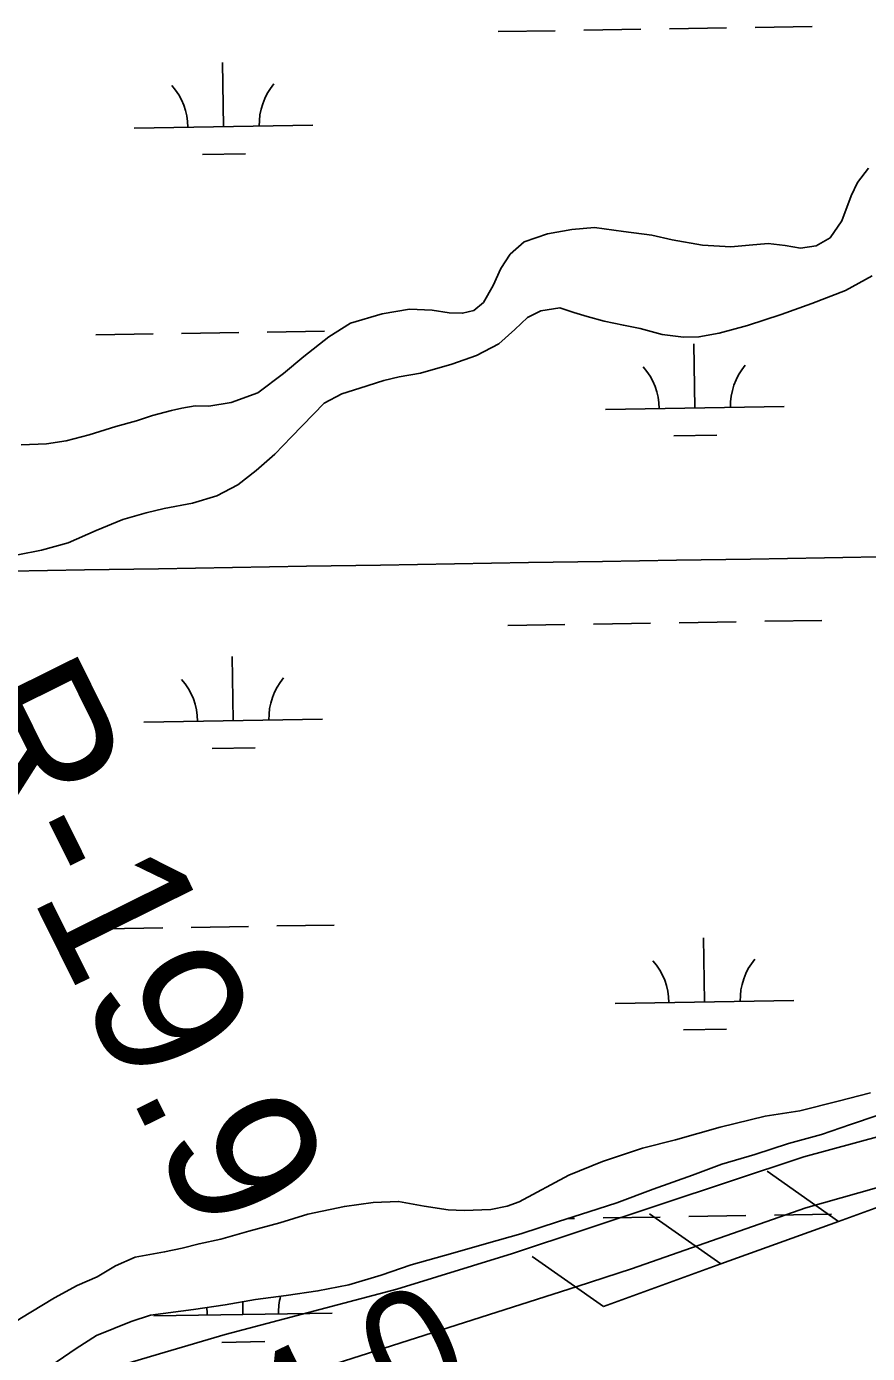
# Model space of a CAD drawing. Extents: x 3855477 to 3893699, y 299188 to 325115.
# Drawn here: x 3877418 to 3877889, y 319617 to 320360 of the extents above; entities that cross this region are included whole.
import ezdxf

# ---------------------------------------------------------------- set-up
doc = ezdxf.new("R2010")
doc.units = 0
for name, color, linetype in [('V-GRID-MAJR', 7, 'Continuous'), ('V-LEVE-TOET', 7, 'Continuous'), ('V-RIVR-EDGE', 7, 'Continuous'), ('V-RIVR-RANG', 7, 'Continuous'), ('V-RIVR-RANG-IDEN', 7, 'Continuous'), ('V-RRAP-FSHR', 7, 'Continuous'), ('V-TOPO-SHOR', 7, 'Continuous'), ('V-WETL-SWMP', 7, 'Continuous')]:
    doc.layers.add(name, color=color, linetype=linetype)

msp = doc.modelspace()

# ---------------------------------------------------------------- linework, layer by layer
at = {"layer": 'V-GRID-MAJR'}
msp.add_spline([(3859493.37, 319766.96), (3864801.73, 319851.51), (3870110.07, 319936.83), (3875418.41, 320022.92), (3880726.72, 320109.79), (3886035.03, 320197.43), (3891343.33, 320285.84)], degree=3, dxfattribs=at)
at = {"layer": 'V-LEVE-TOET'}
msp.add_lwpolyline([(3877472.51, 319610.94), (3877495.82, 319617.85), (3877529.34, 319627.82), (3877625.55, 319653.27), (3877690.38, 319673.18), (3877853.5, 319727.35), (3877927.11, 319747.38), (3877964.22, 319761.79), (3878029.76, 319783.9), (3878079.24, 319802.87), (3878100.36, 319809.74), (3878106.93, 319811.29), (3878115.02, 319807.75), (3878120.24, 319800.5), (3878120.33, 319793.92), (3878116.76, 319787.29), (3878110.23, 319783.54), (3877925.31, 319718.83), (3877854.62, 319698.84), (3877757.07, 319664.59), (3877726.48, 319654.66), (3877573.53, 319605.74)], dxfattribs=at)
at = {"layer": 'V-RIVR-EDGE'}
for points in [[(3877050.53, 318877.48), (3877062.92, 318888.61), (3877075.29, 318895.75), (3877096.45, 318910.84), (3877122.4, 318930.71), (3877150.75, 318952.16), (3877177.11, 318974.01), (3877208.26, 319000.64), (3877221.85, 319015.75), (3877234.64, 319033.25), (3877246.24, 319047.57), (3877269, 319066.24), (3877290.56, 319080.94), (3877321.29, 319098.4), (3877348.42, 319112.28), (3877392.73, 319141.66), (3877417.88, 319157.94), (3877450.63, 319186.95), (3877471.8, 319206.43), (3877491.77, 319223.91), (3877510.13, 319235.42), (3877524.5, 319242.16), (3877540.07, 319254.08), (3877566.84, 319282.71), (3877597.61, 319317.31), (3877618.4, 319343.56), (3877633.58, 319355.08), (3877648.34, 319361.82), (3877665.88, 319364.56), (3877680.64, 319368.51), (3877710.96, 319381.19), (3877746.07, 319397.44), (3877785.17, 319415.28), (3877821.48, 319434.32), (3877868.98, 319463.3), (3877927.25, 319497.82), (3877999.89, 319541.08), (3878013.06, 319550.22), (3878016.66, 319555.39), (3878018.27, 319560.97), (3878024.31, 319583.67), (3878031.54, 319608.36), (3878038.34, 319617.51), (3878049.52, 319625.85), (3878066.28, 319634.97), (3878070.68, 319642.14), (3878077.91, 319665.63), (3878090.37, 319705.85), (3878094.78, 319716.6), (3878102.38, 319727.74), (3878114.76, 319737.28), (3878132.32, 319747.2), (3878162.25, 319763.86), (3878199.36, 319784.89)], [(3877073.38, 318850.92), (3877055.42, 318841), (3877028.28, 318823.53), (3876991.96, 318801.7), (3876971.6, 318789), (3876950.05, 318774.71), (3876940.46, 318765.56), (3876928.89, 318759.22), (3876919.72, 318759.24), (3876914.14, 318759.65), (3876911.35, 318760.46), (3876910.57, 318766.83), (3876916.18, 318775.99), (3876927.75, 318782.73), (3876932.94, 318787.9), (3876936.54, 318792.28), (3876951.71, 318802.6), (3876982.44, 318820.86), (3877004.79, 318832.76), (3877020.35, 318838.3), (3877041.11, 318852.99), (3877056.68, 318863.72), (3877092.61, 318888.73), (3877122.55, 318910.18), (3877157.29, 318936.4), (3877183.64, 318957.06), (3877204.02, 318979.32), (3877221.2, 318997.22), (3877235.99, 319012.32), (3877249.59, 319033.81), (3877267.17, 319050.11), (3877285.53, 319061.62), (3877299.9, 319070.75), (3877311.06, 319074.31), (3877329.82, 319083.83), (3877349.77, 319095.74), (3877371.33, 319108.44), (3877382.1, 319113.99), (3877388.08, 319115.97), (3877392.88, 319120.74), (3877396.48, 319128.3), (3877402.08, 319134.26), (3877408.06, 319137.44), (3877415.64, 319140.61), (3877432.8, 319149.33), (3877447.98, 319161.25), (3877466.76, 319181.13), (3877478.34, 319191.46), (3877487.52, 319198.22), (3877506.3, 319214.91), (3877517.47, 319222.05), (3877524.66, 319226.02), (3877534.62, 319226.79), (3877542.19, 319226.78), (3877548.97, 319226.76), (3877554.55, 319228.74), (3877563.36, 319245.45), (3877581.75, 319269.32), (3877605.73, 319293.97), (3877626.5, 319314.25), (3877638.88, 319323.38), (3877656.83, 319332.5), (3877687.15, 319345.58), (3877735.42, 319364.59), (3877803.65, 319396.3), (3877859.52, 319427.25), (3877905.02, 319451.85), (3877945.33, 319474.47), (3877997.61, 319503.43), (3878019.55, 319515.33), (3878029.52, 319516.9), (3878042.67, 319514.87), (3878047.84, 319511.28), (3878052.6, 319502.5), (3878061.74, 319491.71), (3878073.27, 319481.72), (3878083.23, 319478.11), (3878092, 319478.49), (3878103.56, 319480.45), (3878131.49, 319495.13), (3878140.27, 319499.09), (3878149.84, 319501.46), (3878160.61, 319504.22), (3878180.56, 319512.94), (3878205.3, 319528.42), (3878218.88, 319537.55), (3878218.88, 319539.15), (3878216.89, 319541.15), (3878216.9, 319544.73), (3878218.5, 319547.52), (3878227.28, 319551.88), (3878246.44, 319563.79), (3878263.61, 319576.5), (3878279.19, 319592.4), (3878295.18, 319610.7), (3878311.15, 319623.41), (3878327.92, 319635.32), (3878347.88, 319648.03), (3878370.64, 319665.91), (3878392.2, 319683.39), (3878412.17, 319698.48), (3878422.95, 319707.22), (3878432.93, 319715.97), (3878438.12, 319718.74), (3878444.9, 319721.52), (3878450.88, 319722.3), (3878455.66, 319722.29), (3878460.84, 319719.48), (3878461.23, 319714.7), (3878459.21, 319707.53), (3878454.41, 319698.78), (3878446.02, 319691.62), (3878432.85, 319683.29), (3878411.7, 319670.99), (3878398.92, 319661.45), (3878384.54, 319647.94), (3878374.55, 319638.4), (3878362.97, 319629.26), (3878347.01, 319620.53), (3878332.64, 319612.6), (3878322.26, 319604.65), (3878303.89, 319589.95), (3878281.53, 319569.28), (3878262.35, 319551), (3878258.75, 319546.22), (3878255.55, 319539.06), (3878249.16, 319533.49), (3878239.57, 319527.14), (3878229.61, 319524.77), (3878220.42, 319518.42), (3878195.68, 319504.93), (3878181.72, 319498.19), (3878171.74, 319493.43), (3878162.56, 319486.28), (3878151.39, 319481.53), (3878126.65, 319472.02), (3878094.33, 319453.37), (3878061.6, 319434.72)]]:
    msp.add_spline(points, degree=3, dxfattribs=at)
at = {"layer": 'V-RRAP-FSHR'}
for p, q in [((3877872.91, 319691.19), (3877832.94, 319719.24)), ((3877807.11, 319667.32), (3877767.14, 319695.37)), ((3877741.3, 319643.45), (3877701.33, 319671.5))]:
    msp.add_line(p, q, dxfattribs=at)
for points in [[(3877938.71, 319715.06), (3877872.91, 319691.19)], [(3877872.91, 319691.19), (3877807.1, 319667.32)], [(3877807.11, 319667.32), (3877741.3, 319643.45)]]:
    msp.add_lwpolyline(points, dxfattribs=at)
at = {"layer": 'V-TOPO-SHOR'}
msp.add_line((3877476.65, 319635.14), (3877487.6, 319638.73), dxfattribs=at)
for points in [[(3877889.79, 320281.08), (3877883.58, 320273.1), (3877880.13, 320265.55), (3877874.79, 320251.66), (3877868.21, 320242.1), (3877860.38, 320237.65), (3877851.71, 320236.34), (3877843.01, 320237.8), (3877833.52, 320238.86), (3877822.87, 320237.92), (3877812.62, 320236.99), (3877796.82, 320237.96), (3877779.81, 320240.89), (3877768.32, 320243.49), (3877752.5, 320245.64), (3877736.29, 320247.79), (3877723.67, 320246.83), (3877709.89, 320244.27), (3877696.93, 320239.75), (3877689.12, 320232.93), (3877683.71, 320224.96), (3877679.5, 320215.43), (3877674.1, 320205.88), (3877668.63, 320201.47), (3877662.34, 320199.8), (3877654.84, 320200.1), (3877645.34, 320201.54), (3877632.7, 320202.16), (3877617.34, 320199.58), (3877599.65, 320194.21), (3877587.52, 320186.54), (3877573.46, 320175.69), (3877562.14, 320166.06), (3877547.69, 320155.2), (3877532.76, 320149.87), (3877520.15, 320147.72), (3877512.65, 320148.01), (3877505.17, 320146.73), (3877499.27, 320145.46), (3877488.65, 320142.55), (3877479.61, 320139.66), (3877468.21, 320136.35), (3877453.27, 320131.8), (3877440.29, 320128.47), (3877429.26, 320126.74), (3877415.06, 320126.15)], [(3877413.13, 320064.54), (3877426.52, 320067.09), (3877441.46, 320071.25), (3877457.16, 320078.17), (3877472.08, 320084.3), (3877485.05, 320088.03), (3877495.28, 320090.54), (3877511.03, 320093.52), (3877524.79, 320097.65), (3877536.55, 320103.73), (3877546.7, 320111.77), (3877557.23, 320120.99), (3877566.57, 320130.59), (3877584.87, 320149.4), (3877594.67, 320154.66), (3877604.89, 320157.96), (3877618.25, 320162.09), (3877626.91, 320164.18), (3877638.72, 320166.32), (3877656.42, 320171.3), (3877670.16, 320176.22), (3877682.71, 320182.71), (3877691.68, 320190.73), (3877698.69, 320197.54), (3877706.14, 320201.19), (3877716.77, 320202.92), (3877724.7, 320200.26), (3877732.23, 320197.99), (3877741.75, 320195.36), (3877752.43, 320193.14), (3877761.93, 320191.3), (3877774.22, 320187.91), (3877786.08, 320186.5), (3877794.76, 320186.62), (3877806.18, 320188.75), (3877821.91, 320192.91), (3877840.77, 320199.09), (3877858.06, 320205.24), (3877876.91, 320212.61), (3877891.8, 320220.71)], [(3877890.96, 319763.19), (3877872.86, 319758.6), (3877851.23, 319753.17), (3877831.93, 319750.14), (3877806.75, 319743.87), (3877781.58, 319736.82), (3877763.09, 319732.22), (3877740.69, 319724.81), (3877721.85, 319717.05), (3877694.03, 319702.07), (3877687.35, 319699.61), (3877678.29, 319697.9), (3877663.3, 319697.3), (3877654.22, 319697.57), (3877640.77, 319699.76), (3877626.52, 319702.32), (3877612.32, 319701.74), (3877596.17, 319699.54), (3877575.7, 319695.31), (3877559.97, 319690.36), (3877542.67, 319685.78), (3877526.94, 319681.22), (3877514.74, 319678.69), (3877505.3, 319676.19), (3877495.46, 319674.08), (3877481.01, 319671.52)], [(3877487.6, 319638.73), (3877511.64, 319641.82), (3877529.36, 319644.43), (3877546.29, 319647.42), (3877563.62, 319649.64), (3877581.35, 319652.25), (3877598.66, 319655.64), (3877616.74, 319661.02), (3877633.64, 319666.78), (3877656.83, 319673.41), (3877675.7, 319678.8), (3877694.96, 319684.19), (3877716.18, 319691.19), (3877733.07, 319696.55), (3877748.79, 319701.5), (3877769.21, 319709.28), (3877791.2, 319717.08), (3877807.69, 319723.23), (3877826.17, 319728.61), (3877845.02, 319734.79), (3877863.5, 319739.78), (3877879.61, 319745.52), (3877894.54, 319750.46)], [(3877481.01, 319671.52), (3877478.92, 319671.09), (3877467.93, 319666.21), (3877457.75, 319660.14), (3877446.38, 319655.25), (3877433.83, 319648.37), (3877414.26, 319636.65), (3877401.35, 319627.79), (3877384.95, 319615.33)], [(3877431.7, 319610.29), (3877445.87, 319620.02), (3877457.29, 319627.32), (3877476.65, 319635.14)]]:
    msp.add_lwpolyline(points, dxfattribs=at)
at = {"layer": 'V-WETL-SWMP'}
for p, q in [((3877682.22, 320357.56), (3877714.22, 320358.08)), ((3877730.22, 320358.34), (3877762.21, 320358.87)), ((3877778.21, 320359.13), (3877810.2, 320359.65)), ((3877826.2, 320359.91), (3877858.2, 320360.43)), ((3877528.48, 320304.31), (3877527.89, 320340.3)), ((3877478.48, 320303.49), (3877578.47, 320305.12)), ((3877516.73, 320288.68), (3877540.73, 320289.08)), ((3877456.96, 320187.7), (3877488.95, 320188.22)), ((3877504.95, 320188.48), (3877536.95, 320189)), ((3877552.95, 320189.26), (3877584.94, 320189.78)), ((3877792.51, 320146.73), (3877791.93, 320182.72)), ((3877742.52, 320145.91), (3877842.51, 320147.54)), ((3877780.77, 320131.1), (3877804.76, 320131.49)), ((3877783.63, 320026.5), (3877815.62, 320027.02)), ((3877831.62, 320027.28), (3877863.62, 320027.8)), ((3877687.64, 320024.93), (3877719.64, 320025.45)), ((3877735.63, 320025.71), (3877767.63, 320026.23)), ((3877533.9, 319971.68), (3877533.31, 320007.67)), ((3877483.9, 319970.86), (3877583.89, 319972.49)), ((3877522.15, 319956.05), (3877546.15, 319956.44)), ((3877510.37, 319855.85), (3877542.37, 319856.37)), ((3877558.36, 319856.63), (3877590.36, 319857.15)), ((3877462.38, 319855.07), (3877494.37, 319855.59)), ((3877797.93, 319814.1), (3877797.35, 319850.09)), ((3877747.94, 319813.28), (3877847.93, 319814.91)), ((3877786.19, 319798.47), (3877810.18, 319798.86)), ((3877721.12, 319692.76), (3877725.06, 319692.82)), ((3877741.05, 319693.08), (3877773.05, 319693.6)), ((3877789.05, 319693.86), (3877821.04, 319694.39)), ((3877837.04, 319694.65), (3877869.04, 319695.17)), ((3877539.31, 319639.05), (3877539.2, 319646.17)), ((3877489.32, 319638.23), (3877589.31, 319639.86)), ((3877527.57, 319623.42), (3877551.56, 319623.81))]:
    msp.add_line(p, q, dxfattribs=at)
for points in [[(3877889.79, 320281.08), (3877883.58, 320273.1), (3877880.13, 320265.55), (3877874.79, 320251.66), (3877868.21, 320242.1), (3877860.38, 320237.65), (3877851.71, 320236.34), (3877843.01, 320237.8), (3877833.52, 320238.86), (3877822.87, 320237.92), (3877812.62, 320236.99), (3877796.82, 320237.96), (3877779.81, 320240.89), (3877768.32, 320243.49), (3877752.5, 320245.64), (3877736.29, 320247.79)], [(3877736.29, 320247.79), (3877723.67, 320246.83), (3877709.89, 320244.27), (3877696.93, 320239.75), (3877689.12, 320232.93), (3877683.71, 320224.96), (3877679.5, 320215.43), (3877674.1, 320205.88), (3877668.63, 320201.47), (3877662.34, 320199.8), (3877654.84, 320200.09), (3877645.34, 320201.54), (3877632.7, 320202.16), (3877617.34, 320199.58), (3877599.65, 320194.21), (3877587.52, 320186.54), (3877573.46, 320175.69), (3877562.14, 320166.06), (3877547.69, 320155.2), (3877532.76, 320149.87), (3877520.16, 320147.72), (3877512.65, 320148.01), (3877505.17, 320146.73), (3877499.27, 320145.46), (3877488.65, 320142.55), (3877479.61, 320139.66), (3877468.21, 320136.35), (3877453.27, 320131.8), (3877440.29, 320128.47), (3877429.26, 320126.74), (3877415.05, 320126.15)], [(3877618.25, 320162.09), (3877626.91, 320164.18), (3877638.72, 320166.32), (3877656.42, 320171.3), (3877670.16, 320176.22), (3877682.71, 320182.71), (3877691.68, 320190.73), (3877698.69, 320197.54), (3877706.14, 320201.19), (3877716.77, 320202.92), (3877724.7, 320200.26), (3877732.23, 320198), (3877741.75, 320195.36), (3877752.43, 320193.14), (3877761.93, 320191.3), (3877774.22, 320187.91), (3877786.08, 320186.5), (3877794.76, 320186.62), (3877806.18, 320188.75), (3877821.91, 320192.91), (3877840.77, 320199.09), (3877858.06, 320205.25), (3877876.91, 320212.61), (3877891.8, 320220.71)], [(3877413.13, 320064.54), (3877426.52, 320067.09), (3877441.46, 320071.25), (3877457.16, 320078.17), (3877472.08, 320084.3), (3877485.05, 320088.03), (3877495.28, 320090.54), (3877511.03, 320093.52), (3877524.79, 320097.65), (3877536.55, 320103.73), (3877546.7, 320111.77), (3877557.23, 320120.99), (3877566.58, 320130.59), (3877584.87, 320149.4), (3877594.67, 320154.66), (3877604.89, 320157.96), (3877618.25, 320162.09)], [(3877890.96, 319763.19), (3877872.86, 319758.6), (3877851.23, 319753.17), (3877831.93, 319750.14), (3877806.75, 319743.87), (3877781.58, 319736.82), (3877763.09, 319732.22), (3877740.69, 319724.81), (3877721.85, 319717.05), (3877694.03, 319702.07), (3877687.35, 319699.61), (3877678.29, 319697.9), (3877663.3, 319697.3), (3877654.22, 319697.57), (3877640.77, 319699.76), (3877626.52, 319702.33), (3877612.32, 319701.74), (3877596.17, 319699.54), (3877575.7, 319695.31), (3877559.97, 319690.36), (3877542.67, 319685.78), (3877526.94, 319681.22), (3877514.74, 319678.69), (3877505.3, 319676.19), (3877495.46, 319674.08), (3877481.01, 319671.52), (3877478.92, 319671.09), (3877467.94, 319666.21), (3877457.75, 319660.14), (3877446.37, 319655.25), (3877433.84, 319648.37), (3877414.26, 319636.65)], [(3877431.7, 319610.29), (3877445.87, 319620.02), (3877457.29, 319627.32), (3877476.65, 319635.14), (3877487.6, 319638.73), (3877511.64, 319641.82), (3877529.36, 319644.43), (3877546.29, 319647.42), (3877563.62, 319649.64), (3877581.35, 319652.25), (3877598.66, 319655.64), (3877616.74, 319661.02), (3877633.64, 319666.78), (3877656.83, 319673.41), (3877675.7, 319678.8), (3877694.96, 319684.19), (3877716.18, 319691.19), (3877733.07, 319696.55), (3877748.79, 319701.5), (3877769.21, 319709.28), (3877791.2, 319717.08), (3877807.69, 319723.23), (3877826.17, 319728.61), (3877845.02, 319734.79), (3877863.5, 319739.78), (3877879.61, 319745.52), (3877894.54, 319750.46)]]:
    msp.add_lwpolyline(points, dxfattribs=at)
for centre, start, end in [((3877473.23, 320303.88), 0.16154, 41.7052), ((3877583.7, 320305.68), 140.16154, 181.7052), ((3877737.27, 320146.3), 0.16154, 41.7052), ((3877847.74, 320148.1), 140.16154, 181.7052), ((3877478.65, 319971.25), 0.16154, 41.7052), ((3877589.12, 319973.05), 140.16154, 181.7052), ((3877742.69, 319813.67), 0.16154, 41.7052), ((3877853.16, 319815.47), 140.16154, 181.7052), ((3877594.54, 319640.42), 165.53436, 181.7052), ((3877484.07, 319638.62), 0.16154, 6.99139)]:
    msp.add_arc(centre, 35.25, start, end, dxfattribs=at)

# ---------------------------------------------------------------- texts
at = {"layer": 'V-RIVR-RANG'}
msp.add_text('4.0', height=67, rotation=26.23833, dxfattribs=at).set_placement((3877559.78, 319545))
at = {"layer": 'V-RIVR-RANG-IDEN'}
msp.add_text('R-19.9', height=83, rotation=296.37702, dxfattribs=at).set_placement((3877368.34, 319978.8))

doc.saveas('drawing.dxf')
